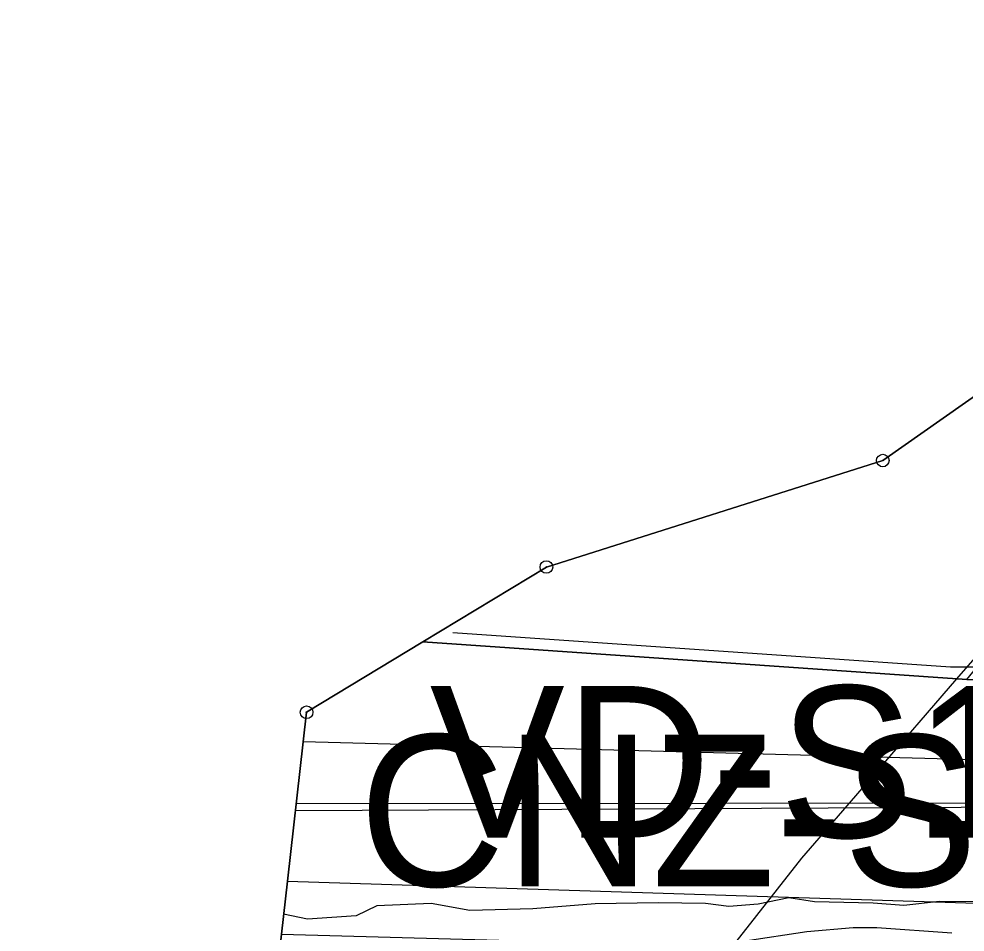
# Model space of a CAD drawing. Extents: x -706130 to -698555, y -971544 to -967260.
# Drawn here: x -705254.7 to -705179.8, y -969582.4 to -969510.1 of the extents above; entities that cross this region are included whole.
import ezdxf

# ---------------------------------------------------------------- set-up
doc = ezdxf.new("R2010")
doc.units = 0
for name, color, linetype in [('BPEJ hranice S', 7, 'Continuous'), ('CHKO_Luzicke hory hranice S', 7, 'Continuous'), ('Hranice řešeného území', 7, 'Continuous'), ('KN_Hranice obce', 7, 'Continuous'), ('KN_Hranice_katastrální území', 7, 'Continuous'), ('KN_Hranice_parcel', 7, 'Continuous'), ('KN_Hranice_parcel_vnitrni_kresba', 7, 'Continuous'), ('KN_Polygon parcely', 7, 'Continuous'), ('KN_POZEMKY_14_OSTATNI PLOCHA', 7, 'Continuous'), ('KN_POZEMKY_7_TTP', 7, 'Continuous'), ('KN_VYUZITI_16_ostatni plocha_silnice', 7, 'Continuous'), ('KN_Značky bodu BP', 7, 'Continuous'), ('Komunikace I třídy osy N', 7, 'Continuous'), ('Komunikace I třídy osy S', 7, 'Continuous'), ('Koridor silnicni_D03_silnice I tridy N', 7, 'Continuous'), ('Koridor silnicni_D03_silnice I tridy popis N', 7, 'Continuous'), ('Koridor silnicni_D03_silnice I tridy srafy N', 7, 'Continuous'), ('Plochy doprava silniční - silnice I třídy S', 7, 'Continuous'), ('Plochy smíšené nezastavěného území všeobecné S', 7, 'Continuous'), ('Povodi vodniho toku S', 7, 'Continuous'), ('Regulační bloky v krajině S', 7, 'Continuous'), ('Regulační bloky zastavěné S', 7, 'Continuous'), ('VPS dopravni infrastruktury_obrys N', 7, 'Continuous'), ('VPS dopravni infrastruktury_plochy N', 7, 'Continuous'), ('VPS VPO popis', 7, 'Continuous'), ('Zábory hodnocené - koridory', 7, 'Continuous'), ('Záplavové území stanovene S', 7, 'Continuous'), ('Záplavového území_aktivní zóna S', 7, 'Continuous')]:
    doc.layers.add(name, color=color, linetype=linetype)

msp = doc.modelspace()

# ---------------------------------------------------------------- linework, layer by layer
at = {"layer": 'BPEJ hranice S'}
for points in [[(-705135.626, -969475.252), (-705132.21, -969479.18), (-705131.57, -969479.91), (-705123.86, -969488.76), (-705120.45, -969492.67), (-705147.24, -969509.82), (-705155.06, -969518.56), (-705168.76, -969532.72), (-705186.35, -969545.07), (-705212.98, -969553.5), (-705222.77, -969559.43), (-705231.97, -969565), (-705232.24, -969567.35), (-705233.49, -969578.37), (-705233.96, -969582.56), (-705234.98, -969591.6), (-705236.53, -969605.31), (-705251.79, -969638.75), (-705269.21, -969664.29)], [(-705198.259, -969583.545), (-705192.771, -969576.541), (-705186.965, -969569.839), (-705180.483, -969562.355), (-705178.679, -969560.274), (-705177.247, -969559.405), (-705160.792, -969549.429), (-705159.806, -969548.98), (-705142.905, -969541.295), (-705121.224, -969536.958), (-705110.925, -969536.958), (-705101.711, -969542.38), (-705095.748, -969550.513), (-705091.458, -969562.435), (-705090.87, -969564.069), (-705088.16, -969583.59)], [(-705198.259, -969583.545), (-705192.771, -969576.541), (-705186.965, -969569.839), (-705180.483, -969562.355), (-705178.679, -969560.274), (-705177.247, -969559.405), (-705160.792, -969549.429), (-705159.806, -969548.98), (-705142.905, -969541.295), (-705121.224, -969536.958), (-705110.925, -969536.958), (-705101.711, -969542.38), (-705095.748, -969550.513), (-705091.458, -969562.435), (-705090.87, -969564.069), (-705088.16, -969583.59)]]:
    msp.add_lwpolyline(points, dxfattribs=at)
at = {"layer": 'CHKO_Luzicke hory hranice S'}
msp.add_lwpolyline([(-705222.77, -969559.43), (-705222.77, -969559.43), (-705179.7, -969562.41), (-705159.06, -969562.73), (-705140, -969562.22), (-705056.49, -969562.59), (-705049.3, -969562.73), (-705006.98, -969565.81), (-704993.19, -969565.76), (-704968.76, -969565.67), (-704964.77, -969565.65), (-704885.01, -969565.47)], dxfattribs=at)
at = {"layer": 'Hranice řešeného území'}
msp.add_lwpolyline([(-705269.21, -969664.29), (-705251.79, -969638.75), (-705236.53, -969605.31), (-705234.98, -969591.6), (-705233.96, -969582.56), (-705233.49, -969578.37), (-705232.24, -969567.35), (-705231.97, -969565), (-705222.77, -969559.43), (-705212.98, -969553.5), (-705186.35, -969545.07), (-705168.76, -969532.72), (-705155.06, -969518.56), (-705147.24, -969509.82), (-705120.45, -969492.67), (-705123.86, -969488.76), (-705131.57, -969479.91), (-705132.21, -969479.18), (-705135.95, -969474.88), (-705159.71, -969459.28), (-705207.86, -969481.43), (-705244.73, -969495.49), (-705261.6, -969505.35)], dxfattribs=at)
at = {"layer": 'KN_Hranice obce'}
msp.add_lwpolyline([(-705261.6, -969505.35), (-705244.73, -969495.49), (-705207.86, -969481.43), (-705159.71, -969459.28), (-705135.95, -969474.88), (-705132.21, -969479.18), (-705131.57, -969479.91), (-705123.86, -969488.76), (-705120.45, -969492.67), (-705147.24, -969509.82), (-705155.06, -969518.56), (-705168.76, -969532.72), (-705186.35, -969545.07), (-705212.98, -969553.5), (-705222.77, -969559.43), (-705231.97, -969565), (-705232.24, -969567.35), (-705233.49, -969578.37), (-705233.96, -969582.56), (-705234.98, -969591.6), (-705236.53, -969605.31), (-705251.79, -969638.75), (-705269.21, -969664.29)], dxfattribs=at)
at = {"layer": 'KN_Hranice_katastrální území'}
msp.add_lwpolyline([(-705261.6, -969505.35), (-705244.73, -969495.49), (-705207.86, -969481.43), (-705159.71, -969459.28), (-705135.95, -969474.88), (-705132.21, -969479.18), (-705131.57, -969479.91), (-705123.86, -969488.76), (-705120.45, -969492.67), (-705147.24, -969509.82), (-705155.06, -969518.56), (-705168.76, -969532.72), (-705186.35, -969545.07), (-705212.98, -969553.5), (-705222.77, -969559.43), (-705231.97, -969565), (-705232.24, -969567.35), (-705233.49, -969578.37), (-705233.96, -969582.56), (-705234.98, -969591.6), (-705236.53, -969605.31), (-705251.79, -969638.75), (-705269.21, -969664.29)], dxfattribs=at)
at = {"layer": 'KN_Hranice_parcel'}
msp.add_line((-705179.7, -969562.41), (-705222.77, -969559.43), dxfattribs=at)
for points in [[(-705155.06, -969518.56), (-705168.76, -969532.72), (-705186.35, -969545.07), (-705212.98, -969553.5), (-705222.77, -969559.43)], [(-705222.77, -969559.43), (-705231.97, -969565), (-705232.24, -969567.35), (-705233.49, -969578.37), (-705233.96, -969582.56)]]:
    msp.add_lwpolyline(points, dxfattribs=at)
at = {"layer": 'KN_Hranice_parcel_vnitrni_kresba'}
for p, q in [((-705164.72, -969569.16), (-705232.24, -969567.35)), ((-705233.49, -969578.37), (-705164.95, -969580.58))]:
    msp.add_line(p, q, dxfattribs=at)
msp.add_lwpolyline([(-705220.39, -969558.69), (-705180.99, -969561.41), (-705159.25, -969561.41), (-705142.79, -969561.26), (-705057.25, -969561.39), (-705049.4, -969561.69), (-705007.98, -969564.58), (-704995.45, -969564.89), (-704972.36, -969564.73)], dxfattribs=at)
at = {"layer": 'KN_Polygon parcely'}
msp.add_lwpolyline([(-705086.69, -969536.97), (-705089.61, -969531.62), (-705095.64, -969527.89), (-705098.26, -969510.71), (-705097.75, -969509.96), (-705094.82, -969510.8), (-705093.72, -969510.48), (-705093.02, -969509.47), (-705092.85, -969507.7), (-705093.1, -969505.67), (-705093.38, -969504.69), (-705110.18, -969498.43), (-705117.68, -969495.44), (-705120.45, -969492.67), (-705147.24, -969509.82), (-705155.06, -969518.56), (-705168.76, -969532.72), (-705186.35, -969545.07), (-705212.98, -969553.5), (-705222.77, -969559.43), (-705179.7, -969562.41), (-705165.58, -969545.12), (-705140, -969562.22), (-705056.49, -969562.59)], dxfattribs=at)
msp.add_lwpolyline([(-705179.7, -969562.41), (-705222.77, -969559.43), (-705231.97, -969565), (-705232.24, -969567.35), (-705233.49, -969578.37), (-705233.96, -969582.56), (-705165.12, -969584.46), (-705103.67, -969585.52), (-705098.07, -969585.34), (-705096.49, -969585.29), (-705086.4, -969589.54), (-705045.93, -969591.09), (-705045.7, -969588.12), (-705047.37, -969580.73), (-705048.76, -969574.54), (-705051.2, -969570), (-705052.78, -969567.06), (-705056.49, -969562.59), (-705140, -969562.22), (-705159.06, -969562.73)], close=True, dxfattribs=at)
at = {"layer": 'KN_POZEMKY_14_OSTATNI PLOCHA'}
for p, q in [((-705231.97, -969565), (-705222.77, -969559.43)), ((-705222.77, -969559.43), (-705179.7, -969562.41)), ((-705232.24, -969567.35), (-705231.97, -969565)), ((-705233.49, -969578.37), (-705232.24, -969567.35)), ((-705233.96, -969582.56), (-705233.49, -969578.37))]:
    msp.add_line(p, q, dxfattribs=at)
at = {"layer": 'KN_POZEMKY_7_TTP'}
for p, q in [((-705186.35, -969545.07), (-705168.76, -969532.72)), ((-705212.98, -969553.5), (-705186.35, -969545.07)), ((-705222.77, -969559.43), (-705212.98, -969553.5)), ((-705179.7, -969562.41), (-705222.77, -969559.43))]:
    msp.add_line(p, q, dxfattribs=at)
at = {"layer": 'KN_VYUZITI_16_ostatni plocha_silnice'}
for p, q in [((-705231.97, -969565), (-705222.77, -969559.43)), ((-705222.77, -969559.43), (-705179.7, -969562.41)), ((-705232.24, -969567.35), (-705231.97, -969565)), ((-705233.49, -969578.37), (-705232.24, -969567.35)), ((-705233.96, -969582.56), (-705233.49, -969578.37))]:
    msp.add_line(p, q, dxfattribs=at)
at = {"layer": 'KN_Značky bodu BP'}
for centre, radius in [((-705186.35, -969545.07), 0.5), ((-705186.35, -969545.07), 0.0303), ((-705212.98, -969553.5), 0.5), ((-705212.98, -969553.5), 0.0303), ((-705231.97, -969565), 0.5), ((-705231.97, -969565), 0.0303)]:
    msp.add_circle(centre, radius, dxfattribs=at)
at = {"layer": 'Komunikace I třídy osy N'}
msp.add_lwpolyline([(-705232.792, -969572.221), (-705134.18, -969572.139)], dxfattribs=at)
at = {"layer": 'Komunikace I třídy osy S'}
msp.add_lwpolyline([(-705232.856, -969572.781), (-705159.065, -969572.401), (-705050.163, -969573.142), (-704975.709, -969573.512), (-704902.922, -969574.623)], dxfattribs=at)
at = {"layer": 'Koridor silnicni_D03_silnice I tridy N'}
msp.add_lwpolyline([(-705244.251, -969622.23), (-705134.139, -969622.139), (-705134.222, -969522.139), (-705158.542, -969522.159), (-705168.76, -969532.72), (-705186.35, -969545.07), (-705212.98, -969553.5), (-705222.77, -969559.43), (-705231.97, -969565), (-705232.24, -969567.35), (-705233.49, -969578.37), (-705233.96, -969582.56), (-705234.98, -969591.6), (-705236.53, -969605.31)], close=True, dxfattribs=at)
at = {"layer": 'Koridor silnicni_D03_silnice I tridy srafy N'}
msp.add_lwpolyline([(-705168.76, -969532.72), (-705186.35, -969545.07), (-705212.98, -969553.5), (-705222.77, -969559.43), (-705231.97, -969565), (-705232.24, -969567.35), (-705233.49, -969578.37), (-705233.96, -969582.56), (-705234.98, -969591.6), (-705236.53, -969605.31), (-705244.251, -969622.23)], dxfattribs=at)
at = {"layer": 'Plochy doprava silniční - silnice I třídy S'}
for p, q in [((-705222.77, -969559.43), (-705231.97, -969565)), ((-705179.7, -969562.41), (-705222.77, -969559.43)), ((-705231.97, -969565), (-705232.24, -969567.35)), ((-705232.24, -969567.35), (-705233.49, -969578.37)), ((-705233.49, -969578.37), (-705233.96, -969582.56))]:
    msp.add_line(p, q, dxfattribs=at)
at = {"layer": 'Plochy smíšené nezastavěného území všeobecné S'}
msp.add_line((-705222.77, -969559.43), (-705179.7, -969562.41), dxfattribs=at)
msp.add_lwpolyline([(-705120.45, -969492.67), (-705147.24, -969509.82), (-705155.06, -969518.56), (-705168.76, -969532.72), (-705186.35, -969545.07), (-705212.98, -969553.5), (-705222.77, -969559.43)], dxfattribs=at)
at = {"layer": 'Povodi vodniho toku S'}
msp.add_lwpolyline([(-705261.6, -969505.35), (-705244.73, -969495.49), (-705207.86, -969481.43), (-705159.71, -969459.28), (-705135.95, -969474.88), (-705132.21, -969479.18), (-705131.57, -969479.91), (-705123.86, -969488.76), (-705120.45, -969492.67), (-705147.24, -969509.82), (-705155.06, -969518.56), (-705168.76, -969532.72), (-705186.35, -969545.07), (-705212.98, -969553.5), (-705222.77, -969559.43), (-705231.97, -969565), (-705232.24, -969567.35), (-705233.49, -969578.37), (-705233.96, -969582.56), (-705234.98, -969591.6), (-705236.53, -969605.31), (-705251.79, -969638.75), (-705269.21, -969664.29)], dxfattribs=at)
at = {"layer": 'Regulační bloky v krajině S'}
msp.add_line((-705222.77, -969559.43), (-705179.7, -969562.41), dxfattribs=at)
msp.add_lwpolyline([(-705120.45, -969492.67), (-705147.24, -969509.82), (-705155.06, -969518.56), (-705168.76, -969532.72), (-705186.35, -969545.07), (-705212.98, -969553.5), (-705222.77, -969559.43)], dxfattribs=at)
at = {"layer": 'Regulační bloky zastavěné S'}
for p, q in [((-705222.77, -969559.43), (-705231.97, -969565)), ((-705179.7, -969562.41), (-705222.77, -969559.43)), ((-705231.97, -969565), (-705232.24, -969567.35)), ((-705232.24, -969567.35), (-705233.49, -969578.37)), ((-705233.49, -969578.37), (-705233.96, -969582.56))]:
    msp.add_line(p, q, dxfattribs=at)
at = {"layer": 'VPS dopravni infrastruktury_obrys N'}
for points in [[(-705168.76, -969532.72), (-705186.35, -969545.07), (-705212.98, -969553.5), (-705222.77, -969559.43)], [(-705222.77, -969559.43), (-705231.97, -969565), (-705232.24, -969567.35), (-705233.49, -969578.37), (-705233.96, -969582.56), (-705234.98, -969591.6), (-705236.53, -969605.31)]]:
    msp.add_lwpolyline(points, dxfattribs=at)
at = {"layer": 'VPS dopravni infrastruktury_plochy N'}
for points in [[(-705168.76, -969532.72), (-705186.35, -969545.07), (-705212.98, -969553.5), (-705222.77, -969559.43)], [(-705222.77, -969559.43), (-705231.97, -969565), (-705232.24, -969567.35), (-705233.49, -969578.37), (-705233.96, -969582.56), (-705234.98, -969591.6), (-705236.53, -969605.31)]]:
    msp.add_lwpolyline(points, dxfattribs=at)
at = {"layer": 'Zábory hodnocené - koridory'}
msp.add_lwpolyline([(-705244.251, -969622.23), (-705134.139, -969622.139), (-705134.222, -969522.139), (-705158.542, -969522.159), (-705168.76, -969532.72), (-705186.35, -969545.07), (-705212.98, -969553.5), (-705222.77, -969559.43), (-705231.97, -969565), (-705232.24, -969567.35), (-705233.49, -969578.37), (-705233.96, -969582.56), (-705234.98, -969591.6), (-705236.53, -969605.31)], close=True, dxfattribs=at)
at = {"layer": 'Záplavové území stanovene S'}
msp.add_lwpolyline([(-705178.615, -969580.014), (-705181.875, -969579.979), (-705184.695, -969580.305), (-705187.107, -969580.125), (-705191.758, -969580.008), (-705193.796, -969579.704), (-705196.215, -969580.204), (-705198.529, -969580.377), (-705200.375, -969580.153), (-705204.125, -969580.091), (-705209.125, -969580.169), (-705214.064, -969580.564), (-705219.053, -969580.697), (-705222.104, -969580.146), (-705226.419, -969580.331), (-705228.051, -969581.125), (-705231.897, -969581.375), (-705233.783, -969580.985)], dxfattribs=at)
at = {"layer": 'Záplavového území_aktivní zóna S'}
msp.add_lwpolyline([(-705180.875, -969582.5), (-705186.812, -969582.062), (-705188.688, -969582.062), (-705192.375, -969582.375), (-705197.25, -969583.125)], dxfattribs=at)

# ---------------------------------------------------------------- texts
at = {"layer": 'Koridor silnicni_D03_silnice I tridy popis N'}
msp.add_text('CNZ-S11_D03/3', height=12, dxfattribs=at).set_placement((-705227.843, -969578.785))
at = {"layer": 'VPS VPO popis'}
msp.add_text('VD-S11_D03/3', height=12, dxfattribs=at).set_placement((-705222.225, -969574.918))

doc.saveas('drawing.dxf')
